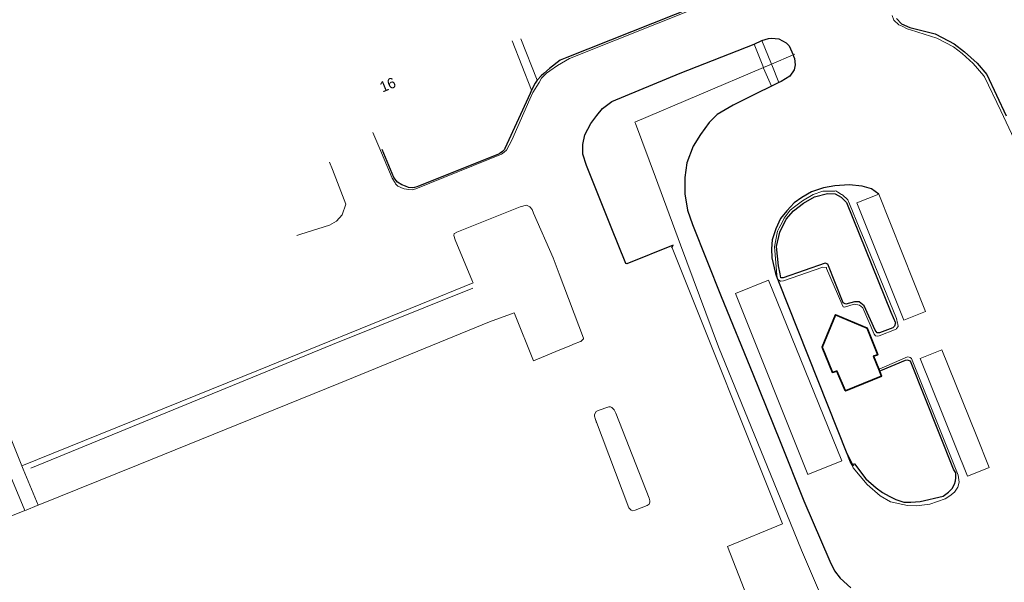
# Model space of a CAD drawing. Header units: metres. Extents: x 169249 to 194689, y 406250 to 412203.
# Tile 358 of 442: x 189115 to 189209, y 411482 to 411535. Entities that reach past the tile are written whole.
import ezdxf
from ezdxf.enums import TextEntityAlignment as Align

# ---------------------------------------------------------------- set-up
doc = ezdxf.new("R2010")
doc.units = ezdxf.units.M
for name, color, linetype, lineweight in [('BGT_NLCS_N264$0$B-WE-IE-TERREINAFSCHEIDING_KUNSTMATIG_HEKWERK-G', 252, 'BGT_NLCS_N264$0$IE-TERREINAFSCHEIDING-KUNSTMATIG', 18), ('BGT_NLCS_N264$0$B-WE-OG-TOPOGRAFIE_BEBOUWING-G', 252, 'CONTINUOUS', 35), ('BGT_NLCS_N264$0$B-WE-OG-TOPOGRAFIE_WEG_PARKEERPLAATS-G', 252, 'CONTINUOUS', 18), ('BGT_NLCS_N264$0$B-WE-OG-TOPOGRAFIE_WEG_VERHARD-G', 252, 'CONTINUOUS', 18), ('X-XX-AL-REFERENTIE-G', 7, 'CONTINUOUS', 18)]:
    doc.layers.add(name, color=color, linetype=linetype, lineweight=lineweight)
for name, color, linetype in [('BGT_NLCS_N264$0$B-WE-VH-KANTOPSLUITING-G', 252, 'CONTINUOUS'), ('BGT_NLCS_N264$0$B-WE-VW-MARKERING-G', 252, 'CONTINUOUS'), ('BGT_NLCS_N264$0$Label_Nummeraanduidingreeks', 252, 'CONTINUOUS')]:
    doc.layers.add(name, color=color, linetype=linetype)
doc.styles.add('BGT_NLCS_N264$0$STANDARD', font='txt')
doc.linetypes.add('BGT_NLCS_N264$0$IE-TERREINAFSCHEIDING-KUNSTMATIG', pattern='A,4,[82,NLCS.SHX,S=0.75,R=90,X=0,Y=0],4,-2', length=10)

# ---------------------------------------------------------------- blocks, each defined once
blk = doc.blocks.new('BGT_NLCS_N264')
at = {"layer": 'BGT_NLCS_N264$0$B-WE-IE-TERREINAFSCHEIDING_KUNSTMATIG_HEKWERK-G'}
for p, q in [((189189.024, 411531.968, 11.88), (189188.866, 411531.901, 11.88)), ((189186.812, 411531.029, 11.882), (189186.048, 411530.705, 11.882)), ((189188.866, 411531.901, 11.88), (189186.812, 411531.029, 11.882))]:
    blk.add_line(p, q, dxfattribs=at)
for points in [[(189186.048, 411530.705, 11.882), (189173.826, 411525.52, 11.89), (189173.875, 411525.389, 11.89), (189175.781, 411520.268, 11.909), (189178.17, 411513.85, 11.932), (189181.78, 411504.15, 11.967), (189188.617, 411487.362, 11.865), (189189.654, 411484.815, 11.85), (189195.126, 411472.086, 11.762), (189196.5, 411468.891, 11.74), (189194.531, 411466.476, 11.731), (189192.08, 411465.148, 11.727), (189191.575, 411464.874, 11.726)], [(189158.41, 411509.728, 11.676), (189145.07, 411504.362, 11.672), (189126.073, 411496.557, 11.672), (189116.387, 411492.604, 11.685)]]:
    blk.add_polyline3d(points, dxfattribs=at)
at = {"layer": 'BGT_NLCS_N264$0$B-WE-OG-TOPOGRAFIE_BEBOUWING-G'}
for points in [[(189193.831, 411500.007, 14.671), (189193.033, 411501.84, 14.674), (189193.001, 411501.831, 14.675), (189192.606, 411501.718, 14.685), (189191.635, 411504.113, 14.715), (189192.894, 411507.2, 14.722), (189195.916, 411505.929, 14.746), (189196.923, 411503.399, 14.728), (189196.573, 411503.275, 14.706), (189196.527, 411503.259, 14.703), (189197.025, 411502.009, 14.672)], [(189197.025, 411502.009, 14.672), (189197.282, 411501.366, 14.656), (189197.286, 411501.355, 14.656), (189193.854, 411499.955, 14.671), (189193.831, 411500.007, 14.671)]]:
    blk.add_polyline3d(points, dxfattribs=at)
at = {"layer": 'BGT_NLCS_N264$0$B-WE-OG-TOPOGRAFIE_WEG_PARKEERPLAATS-G'}
blk.add_line((189197.004, 411518.652, 11.643), (189194.939, 411517.849, 11.608), dxfattribs=at)
for points in [[(189194.939, 411517.849, 11.608), (189199.381, 411506.68, 11.6), (189201.457, 411507.505, 11.611), (189197.004, 411518.652, 11.643)], [(189200.957, 411503.026, 11.582), (189205.457, 411491.855, 11.501), (189205.541, 411491.889, 11.503), (189207.505, 411492.68, 11.553), (189206.259, 411495.783, 11.568), (189203.018, 411503.859, 11.608), (189200.957, 411503.026, 11.582)]]:
    blk.add_polyline3d(points, dxfattribs=at)
at = {"layer": 'BGT_NLCS_N264$0$B-WE-OG-TOPOGRAFIE_WEG_VERHARD-G'}
for p, q in [((189162.143, 411533.232, 11.821), (189163.986, 411528.547, 11.847)), ((189164.526, 411529.488, 11.844), (189162.987, 411533.433, 11.815)), ((189185.162, 411532.94, 11.753), (189186.048, 411530.705, 11.882)), ((189186.812, 411531.029, 11.882), (189185.887, 411533.265, 11.752)), ((189187.403, 411510.537, 11.805), (189187.392, 411510.586, 11.805)), ((189187.412, 411510.532, 11.805), (189187.403, 411510.537, 11.805)), ((189197.025, 411502.009, 11.907), (189197.025, 411502.009, 11.907)), ((189193.062, 411496.306, 11.973), (189191.385, 411500.577, 11.967))]:
    blk.add_line(p, q, dxfattribs=at)
for points in [[(189198.274, 411535.665, 11.669), (189198.439, 411535.224, 11.679), (189198.925, 411534.759, 11.678), (189199.227, 411534.624, 11.675), (189199.728, 411534.4, 11.671), (189200.533, 411534.145, 11.675), (189200.734, 411534.081, 11.676), (189202.548, 411533.508, 11.618), (189204.116, 411532.664, 11.617), (189204.933, 411532.029, 11.617), (189205.975, 411531.091, 11.606), (189207.015, 411529.902, 11.617), (189207.05, 411529.862, 11.617), (189207.075, 411529.81, 11.616), (189208.633, 411526.595, 11.553), (189210.146, 411523.338, 11.503)], [(189148.923, 411524.539, 11.803), (189149.487, 411523.194, 11.804), (189150.743, 411520.195, 11.806), (189151.017, 411519.731, 11.806), (189151.061, 411519.656, 11.806), (189151.3, 411519.431, 11.809), (189151.37, 411519.395, 11.81), (189151.648, 411519.251, 11.812), (189151.893, 411519.165, 11.809), (189152.328, 411519.096, 11.803), (189152.645, 411519.069, 11.784), (189152.998, 411519.157, 11.781), (189161.151, 411522.464, 11.821), (189161.403, 411522.649, 11.824), (189161.631, 411522.834, 11.824), (189162.13, 411523.802, 11.818), (189163.842, 411527.681, 11.784), (189164.133, 411528.341, 11.778), (189164.737, 411529.281, 11.769), (189164.954, 411529.691, 11.76), (189165.426, 411530.154, 11.748), (189165.743, 411530.387, 11.742), (189166.459, 411530.912, 11.728), (189167.613, 411531.578, 11.679), (189184.46, 411538.309, 11.661)], [(189187.522, 411529.284, 11.853), (189186.835, 411530.972, 11.881), (189186.812, 411531.029, 11.882)], [(189186.048, 411530.705, 11.882), (189186.069, 411530.655, 11.881), (189186.799, 411528.931, 11.857)], [(189144.801, 411521.721, 11.83), (189145.078, 411521.007, 11.83), (189146.357, 411517.713, 11.832), (189146.003, 411516.695, 11.844), (189145.442, 411516.102, 11.841), (189145.236, 411515.978, 11.841), (189144.784, 411515.705, 11.841), (189142.05, 411514.852, 11.839), (189141.683, 411514.738, 11.839)], [(189187.392, 411510.586, 11.805), (189187.311, 411510.953, 11.805), (189187.279, 411511.396, 11.803), (189187.115, 411513.665, 11.794), (189187.36, 411514.97, 11.793), (189187.395, 411515.154, 11.793), (189187.559, 411515.472, 11.788), (189187.846, 411516.032, 11.779), (189188.019, 411516.368, 11.773), (189188.602, 411517.151, 11.752), (189189.012, 411517.46, 11.748), (189189.759, 411518.022, 11.742), (189190.788, 411518.632, 11.726), (189191.694, 411518.937, 11.679), (189192.842, 411518.962, 11.644), (189192.924, 411518.964, 11.641), (189193.12, 411518.846, 11.632), (189193.476, 411518.632, 11.615), (189193.55, 411518.587, 11.611), (189194.072, 411518.131, 11.591), (189194.228, 411517.75, 11.587), (189195.215, 411515.344, 11.562), (189195.649, 411514.285, 11.551), (189198.699, 411506.836, 11.599), (189198.737, 411506.673, 11.598), (189198.828, 411506.29, 11.595), (189198.849, 411506.091, 11.592), (189198.7, 411505.885, 11.592), (189198.655, 411505.823, 11.592), (189197.046, 411505.191, 11.705), (189196.891, 411505.174, 11.702), (189196.711, 411505.176, 11.702), (189196.578, 411505.363, 11.702), (189195.509, 411507.864, 11.75), (189195.192, 411508.097, 11.756), (189194.665, 411508.194, 11.757), (189193.755, 411507.929, 11.8), (189193.745, 411507.931, 11.8), (189193.618, 411507.958, 11.804), (189193.507, 411508.218, 11.802), (189192.056, 411511.604, 11.782), (189192.046, 411511.692, 11.781), (189191.685, 411511.718, 11.776), (189187.954, 411510.421, 11.805), (189187.715, 411510.393, 11.805), (189187.677, 411510.389, 11.805), (189187.667, 411510.388, 11.805), (189187.412, 411510.532, 11.805)], [(189115.531, 411492.823, 11.797), (189138.036, 411501.929, 11.806), (189153.464, 411508.216, 11.687), (189158.441, 411510.244, 11.648), (189158.393, 411510.358, 11.646), (189156.734, 411514.33, 11.576), (189156.606, 411514.744, 11.581), (189156.648, 411514.912, 11.581), (189156.66, 411514.918, 11.581), (189156.896, 411515.042, 11.581), (189162.904, 411517.463, 11.656), (189163.519, 411517.614, 11.687), (189163.841, 411517.467, 11.699), (189164.07, 411517.196, 11.838), (189164.196, 411516.855, 11.712), (189166.045, 411512.606, 11.794), (189166.621, 411511.082, 11.777), (189168.929, 411504.983, 11.707), (189168.929, 411504.899, 11.707), (189168.799, 411504.763, 11.704), (189168.671, 411504.666, 11.699), (189168.64, 411504.643, 11.698), (189167.993, 411504.386, 11.687), (189167.734, 411504.284, 11.682)], [(189081.129, 411463.227, 11.528), (189086.976, 411464.56, 11.745), (189090.641, 411455.468, 11.817), (189093.332, 411448.295, 11.668), (189093.756, 411448.47, 11.684), (189096.718, 411449.689, 11.793), (189098.178, 411450.313, 11.781), (189100.066, 411445.694, 11.679), (189100.068, 411445.689, 11.679), (189100.068, 411445.689, 11.679), (189122.006, 411454.771, 11.658), (189133.557, 411459.702, 11.604), (189157.038, 411469.255, 11.622), (189170.659, 411474.734, 11.61), (189184.506, 411480.382, 11.611), (189182.638, 411485.162, 11.659), (189187.876, 411487.305, 11.657), (189177.371, 411513.546, 11.712), (189177.35, 411513.598, 11.712)], [(189193.491, 411493.298, 11.925), (189190.278, 411492.018, 11.964), (189183.392, 411509.202, 11.958), (189186.54, 411510.469, 11.946), (189193.491, 411493.298, 11.925)], [(189164.176, 411502.802, 11.713), (189162.373, 411507.323, 11.811), (189162.349, 411507.382, 11.812), (189159.989, 411506.51, 11.827), (189145.676, 411500.669, 11.804), (189139.657, 411498.212, 11.794), (189126.592, 411492.936, 11.799), (189117.086, 411489.097, 11.803)], [(189115.531, 411492.823, 11.797), (189113.626, 411497.575, 11.719), (189113.462, 411497.51, 11.719), (189113.133, 411497.378, 11.718), (189112.012, 411496.931, 11.716), (189100.802, 411492.495, 11.755), (189095.742, 411490.493, 11.772), (189089.477, 411505.753, 11.754)], [(189167.734, 411504.284, 11.682), (189166.698, 411503.853, 11.691), (189164.176, 411502.802, 11.713)], [(189197.025, 411502.009, 11.907), (189197.066, 411502.027, 11.905), (189199.761, 411503.18, 11.784), (189199.907, 411503.155, 11.761), (189199.914, 411503.154, 11.76), (189199.984, 411503.12, 11.748), (189200.134, 411503.045, 11.751), (189204.549, 411491.953, 11.695), (189204.552, 411491.946, 11.695), (189204.659, 411491.263, 11.754), (189204.523, 411490.805, 11.794), (189204.201, 411490.319, 11.835), (189203.759, 411489.966, 11.862), (189203.328, 411489.681, 11.893), (189201.857, 411489.189, 11.923), (189200.598, 411489.024, 11.955), (189199.73, 411489.07, 11.967), (189198.121, 411489.417, 11.971), (189197.151, 411489.96, 11.974), (189195.908, 411491.052, 11.977), (189194.593, 411492.641, 11.977), (189194.441, 411492.911, 11.977)], [(189170.173, 411496.903, 11.713), (189169.996, 411497.536, 11.728), (189169.993, 411497.713, 11.737), (189170.147, 411497.983, 11.737), (189170.344, 411498.094, 11.74), (189171.346, 411498.432, 11.74), (189171.511, 411498.442, 11.754), (189171.646, 411498.361, 11.76), (189171.771, 411498.244, 11.762), (189171.87, 411498.15, 11.763), (189171.998, 411497.825, 11.763), (189175.173, 411489.751, 11.76), (189175.259, 411489.509, 11.769), (189175.253, 411489.373, 11.775), (189175.174, 411489.172, 11.778), (189175.005, 411489.06, 11.772), (189173.843, 411488.606, 11.751), (189173.641, 411488.552, 11.751), (189173.46, 411488.607, 11.754), (189173.25, 411488.826, 11.757), (189170.085, 411497.219, 11.72)], [(189194.441, 411492.911, 11.977), (189194.289, 411493.182, 11.977), (189193.062, 411496.306, 11.973)], [(189113.164, 411494.926, 11.784), (189113.203, 411494.833, 11.784), (189115.814, 411488.577, 11.788)], [(189115.531, 411492.823, 11.797), (189115.658, 411492.519, 11.797), (189117.086, 411489.097, 11.803)], [(189115.814, 411488.577, 11.788), (189115.936, 411488.627, 11.789), (189117.008, 411489.065, 11.802), (189117.086, 411489.097, 11.803)], [(189080.314, 411467.668, 11.523), (189085.168, 411468.597, 11.748), (189084.816, 411469.951, 11.746), (189084.773, 411470.117, 11.745), (189084.738, 411470.25, 11.745), (189089.286, 411471.96, 11.727), (189087.353, 411476.902, 11.673), (189096.354, 411480.706, 11.688), (189115.814, 411488.577, 11.788)]]:
    blk.add_polyline3d(points, dxfattribs=at)
at = {"layer": 'BGT_NLCS_N264$0$B-WE-VH-KANTOPSLUITING-G'}
for p, q in [((189185.162, 411532.94, 11.753), (189185.887, 411533.265, 11.752)), ((189187.522, 411529.284, 11.853), (189186.799, 411528.931, 11.857)), ((189194.441, 411492.911, 11.977), (189194.529, 411492.946, 11.993)), ((189194.441, 411492.911, 11.977), (189194.441, 411492.911, 11.977))]:
    blk.add_line(p, q, dxfattribs=at)
for points in [[(189198.695, 411535.353, 11.751), (189199.185, 411534.854, 11.747), (189199.952, 411534.508, 11.766), (189202.376, 411533.9, 11.76), (189203.63, 411533.229, 11.776), (189204.182, 411532.945, 11.776), (189205.151, 411532.189, 11.778), (189206.364, 411531.114, 11.777), (189207.299, 411530.054, 11.777), (189209.113, 411526.12, 11.769)], [(189181.509, 411549.853, 11.778), (189181.509, 411549.852, 11.778), (189185.382, 411540.383, 11.716), (189185.41, 411540.042, 11.716), (189185.375, 411539.646, 11.719), (189185.094, 411539.055, 11.716), (189184.514, 411538.519, 11.707), (189183.79, 411538.215, 11.688), (189173.507, 411534.088, 11.775), (189167.355, 411531.672, 11.832), (189166.709, 411531.39, 11.827), (189165.708, 411530.628, 11.815), (189165.152, 411530.139, 11.833), (189164.916, 411529.931, 11.841), (189164.556, 411529.522, 11.844), (189164.526, 411529.488, 11.844)], [(189177.35, 411513.598, 11.712), (189177.45, 411513.818, 11.789), (189173.062, 411512.038, 11.791), (189173.05, 411512.041, 11.791), (189172.973, 411512.063, 11.789), (189171.581, 411515.517, 11.792), (189169.214, 411521.391, 11.797), (189168.885, 411522.462, 11.797), (189168.885, 411523.38, 11.797), (189169.055, 411524.317, 11.798), (189169.629, 411525.369, 11.8), (189170.199, 411526.144, 11.8), (189170.756, 411526.801, 11.799), (189171.632, 411527.472, 11.788), (189178.131, 411530.184, 11.763), (189185.162, 411532.94, 11.753)], [(189185.887, 411533.265, 11.752), (189186.54, 411533.46, 11.751), (189186.814, 411533.491, 11.768), (189187.496, 411533.43, 11.79), (189188.216, 411533.044, 11.814), (189188.488, 411532.781, 11.807), (189188.866, 411531.901, 11.835)], [(189188.866, 411531.901, 11.835), (189188.917, 411531.782, 11.839), (189189.006, 411531.575, 11.846), (189189.057, 411530.975, 11.856), (189188.975, 411530.48, 11.858), (189188.558, 411529.879, 11.85), (189187.73, 411529.386, 11.852), (189187.522, 411529.284, 11.853)], [(189164.526, 411529.488, 11.844), (189164.359, 411529.227, 11.844), (189163.986, 411528.547, 11.847)], [(189163.986, 411528.547, 11.847), (189163.867, 411528.236, 11.847), (189161.474, 411523.002, 11.871), (189161.432, 411522.898, 11.871), (189161.297, 411522.776, 11.874), (189161.236, 411522.726, 11.871), (189161.008, 411522.571, 11.874), (189160.781, 411522.441, 11.865), (189153.246, 411519.419, 11.871), (189153.097, 411519.373, 11.878), (189152.882, 411519.295, 11.881), (189152.647, 411519.27, 11.887), (189152.291, 411519.296, 11.887), (189152.001, 411519.412, 11.881), (189151.654, 411519.555, 11.878), (189151.267, 411519.814, 11.881), (189150.921, 411520.257, 11.868), (189149.795, 411522.9, 11.878)], [(189186.799, 411528.931, 11.857), (189185.335, 411528.214, 11.865), (189183.173, 411527.12, 11.882), (189181.645, 411526.236, 11.895), (189180.883, 411525.474, 11.922), (189180.061, 411524.324, 11.933), (189179.372, 411523.224, 11.949), (189178.773, 411521.632, 11.959), (189178.567, 411520.24, 11.963), (189178.586, 411518.701, 11.963), (189178.831, 411517.153, 11.946), (189179.318, 411515.77, 11.938), (189182.035, 411508.926, 11.938), (189185.045, 411501.574, 11.958), (189187.628, 411495.148, 11.954), (189189.897, 411489.499, 11.966), (189192.349, 411483.768, 11.959), (189192.819, 411482.834, 11.973), (189193.347, 411482.149, 11.971), (189194.353, 411481.224, 11.952)], [(189187.937, 411510.698, 11.922), (189187.71, 411510.717, 11.927), (189187.623, 411511.088, 11.926), (189187.491, 411511.858, 11.919), (189187.283, 411513.695, 11.922), (189187.599, 411515.053, 11.923), (189188.199, 411516.287, 11.923), (189188.915, 411517.085, 11.907), (189189.862, 411517.82, 11.879), (189190.894, 411518.408, 11.854), (189192.135, 411518.728, 11.814), (189192.856, 411518.698, 11.797), (189193.43, 411518.382, 11.772), (189193.957, 411517.882, 11.77), (189198.152, 411507.442, 11.753), (189198.602, 411506.426, 11.732), (189198.504, 411506.101, 11.73), (189198.364, 411505.951, 11.731), (189197.074, 411505.468, 11.741), (189196.873, 411505.468, 11.764), (189196.685, 411505.738, 11.784), (189195.639, 411508.04, 11.88), (189195.149, 411508.41, 11.881), (189194.721, 411508.429, 11.882), (189193.867, 411508.211, 11.905), (189193.628, 411508.341, 11.896), (189192.159, 411512.007, 11.885), (189191.922, 411512.114, 11.885), (189187.937, 411510.698, 11.922)], [(189194.529, 411492.946, 11.993), (189194.687, 411493.007, 12.021), (189194.704, 411493.014, 12.024), (189195.799, 411491.587, 12.082), (189196.772, 411490.725, 12.07), (189197.377, 411490.276, 12.067), (189198.002, 411489.933, 12.048), (189198.641, 411489.626, 12.07), (189199.388, 411489.388, 12.073), (189200.056, 411489.375, 12.013), (189200.948, 411489.436, 12.018), (189203.126, 411489.949, 11.917), (189203.637, 411490.308, 11.917), (189203.99, 411490.668, 11.905), (189204.2, 411491.073, 11.874), (189204.295, 411491.403, 11.878), (189204.326, 411491.684, 11.874), (189204.328, 411491.914, 11.871), (189204.345, 411492.157, 11.862), (189204.203, 411492.353, 11.862), (189204.12, 411492.495, 11.865), (189200.038, 411502.789, 11.917), (189199.755, 411502.871, 11.917), (189199.533, 411502.83, 11.911), (189197.171, 411501.849, 11.902)]]:
    blk.add_polyline3d(points, dxfattribs=at)
at = {"layer": 'BGT_NLCS_N264$0$B-WE-VW-MARKERING-G'}
for p, q in [((189187.392, 411510.586, 11.852), (189187.412, 411510.532, 11.853)), ((189194.529, 411492.946, 11.858), (189194.598, 411492.814, 11.858))]:
    blk.add_line(p, q, dxfattribs=at)
for points in [[(189197.004, 411518.652, 11.643), (189196.329, 411519.163, 11.638), (189195.443, 411519.42, 11.643), (189194.214, 411519.54, 11.632), (189192.833, 411519.439, 11.655), (189191.746, 411519.253, 11.692), (189190.625, 411518.876, 11.729), (189189.686, 411518.353, 11.738), (189188.977, 411517.831, 11.791), (189188.277, 411517.079, 11.806), (189187.678, 411516.345, 11.83), (189187.238, 411515.378, 11.842), (189186.891, 411514.326, 11.841), (189186.83, 411513.461, 11.841), (189186.845, 411512.604, 11.855), (189187.202, 411511.103, 11.848), (189187.392, 411510.586, 11.852)], [(189187.412, 411510.532, 11.853), (189187.479, 411510.35, 11.854), (189193.062, 411496.306, 11.856)], [(189193.062, 411496.306, 11.856), (189193.973, 411494.015, 11.856), (189194.529, 411492.946, 11.858)]]:
    blk.add_polyline3d(points, dxfattribs=at)
at = {"layer": 'BGT_NLCS_N264$0$Label_Nummeraanduidingreeks', "color": 7, "lineweight": 18, "style": 'BGT_NLCS_N264$0$STANDARD'}
blk.add_text('16', height=1, rotation=22.4, dxfattribs=at).set_placement((189150.323, 411529.069), align=Align.MIDDLE)

msp = doc.modelspace()

# ---------------------------------------------------------------- block references
at = {"layer": 'X-XX-AL-REFERENTIE-G'}
msp.add_blockref('BGT_NLCS_N264', (0, 0), dxfattribs=at)

doc.saveas('drawing.dxf')
